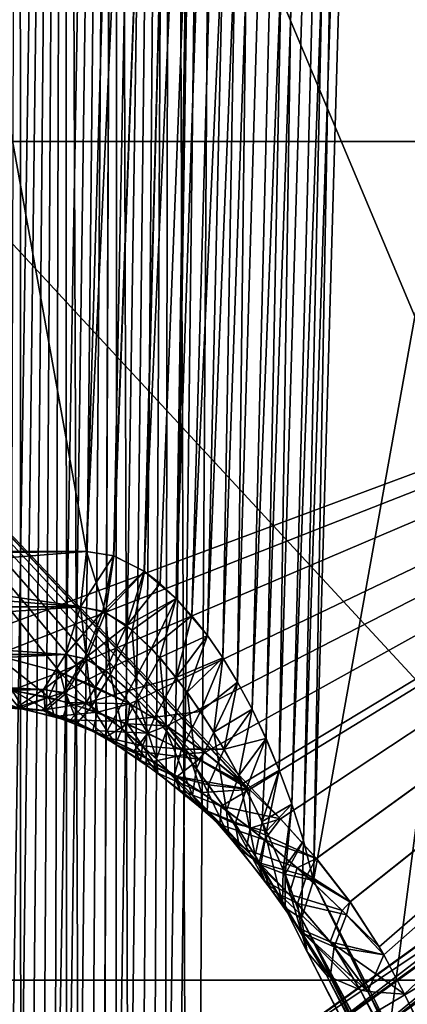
# Model space of a CAD drawing. Header units: metres. Extents: x -92 to 264, y -100 to 50.
# Tile 121 of 656: x -9.831 to -9.384, y -79.854 to -78.717. Entities that reach past the tile are written whole.
import ezdxf

# ---------------------------------------------------------------- set-up
doc = ezdxf.new("R2010")
doc.units = ezdxf.units.M
doc.layers.add('solid_21062050_01', color=7, linetype='CONTINUOUS')

msp = doc.modelspace()

# ---------------------------------------------------------------- linework, layer by layer
at = {"layer": 'solid_21062050_01'}
for points in [[(-10.55449, -79.331085, 12.860865), (-9.658579, -75.982567, 13.039841), (-10.357393, -75.982567, 12.63638)], [(-10.55449, -79.331085, 12.860865), (-9.75444, -79.331085, 13.322773), (-9.658579, -75.982567, 13.039841)], [(-9.75444, -79.331085, -22.315233), (-10.55449, -79.331085, -21.853325), (-10.357393, -75.982567, -21.628841)], [(-9.75444, -79.331085, -22.315233), (-10.357393, -75.982567, -21.628841), (-9.658579, -75.982567, -22.032301)], [(-9.6002, -75.982353, -22.054659), (-9.75444, -79.331085, -22.315233), (-9.658579, -75.982567, -22.032301)], [(-9.72315, -79.335976, -22.330307), (-9.75444, -79.331085, -22.315233), (-9.6002, -75.982353, -22.054659)], [(-9.722929, -79.336037, 13.337934), (-9.658579, -75.982567, 13.039841), (-9.75444, -79.331085, 13.322773)], [(-9.68764, -79.354042, -22.341253), (-9.72315, -79.335976, -22.330307), (-9.6002, -75.982353, -22.054659)], [(-9.722929, -79.336037, 13.337934), (-9.600202, -75.982353, 13.062199), (-9.658579, -75.982567, 13.039841)], [(-9.722929, -79.336037, 13.337934), (-9.687488, -79.354141, 13.348827), (-9.600202, -75.982353, 13.062199)], [(-9.68764, -79.354042, -22.341253), (-9.6002, -75.982353, -22.054659), (-9.537792, -75.983856, -22.057976)], [(-9.66927, -79.36808, -22.344603), (-9.68764, -79.354042, -22.341253), (-9.537792, -75.983856, -22.057976)], [(-9.687488, -79.354141, 13.348827), (-9.650798, -79.385368, 13.353977), (-9.600202, -75.982353, 13.062199)], [(-9.650903, -79.385262, -22.346432), (-9.66927, -79.36808, -22.344603), (-9.537792, -75.983856, -22.057976)], [(-9.632677, -79.40535, -22.346724), (-9.650903, -79.385262, -22.346432), (-9.537792, -75.983856, -22.057976)], [(-9.650798, -79.385368, 13.353977), (-9.537795, -75.983856, 13.065516), (-9.600202, -75.982353, 13.062199)], [(-9.650798, -79.385368, 13.353977), (-9.614653, -79.42836, 13.353013), (-9.537795, -75.983856, 13.065516)], [(-9.632677, -79.40535, -22.346724), (-9.537792, -75.983856, -22.057976), (-9.477453, -75.986938, -22.041925)], [(-9.614717, -79.428268, -22.345482), (-9.632677, -79.40535, -22.346724), (-9.477453, -75.986938, -22.041925)], [(-9.597112, -79.453903, -22.34269), (-9.614717, -79.428268, -22.345482), (-9.477453, -75.986938, -22.041925)], [(-9.614653, -79.42836, 13.353013), (-9.597063, -79.453979, 13.35022), (-9.537795, -75.983856, 13.065516)], [(-9.579907, -79.482239, -22.338312), (-9.597112, -79.453903, -22.34269), (-9.477453, -75.986938, -22.041925)], [(-9.597063, -79.453979, 13.35022), (-9.579872, -79.4823, 13.345841), (-9.537795, -75.983856, 13.065516)], [(-9.563233, -79.513268, -22.33231), (-9.579907, -79.482239, -22.338312), (-9.477453, -75.986938, -22.041925)], [(-9.579872, -79.4823, 13.345841), (-9.477455, -75.986938, 13.049466), (-9.537795, -75.983856, 13.065516)], [(-9.579872, -79.4823, 13.345841), (-9.563209, -79.513321, 13.339838), (-9.477455, -75.986938, 13.049466)], [(-9.563233, -79.513268, -22.33231), (-9.477453, -75.986938, -22.041925), (-9.425077, -75.991302, -22.008078)], [(-9.547146, -79.547043, -22.324579), (-9.563233, -79.513268, -22.33231), (-9.425077, -75.991302, -22.008078)], [(-9.563209, -79.513321, 13.339838), (-9.547129, -79.547081, 13.332109), (-9.477455, -75.986938, 13.049466)], [(-9.531782, -79.583633, -22.315012), (-9.547146, -79.547043, -22.324579), (-9.425077, -75.991302, -22.008078)], [(-9.547129, -79.547081, 13.332109), (-9.531773, -79.583656, 13.322544), (-9.477455, -75.986938, 13.049466)], [(-9.517354, -79.623093, -22.303493), (-9.531782, -79.583633, -22.315012), (-9.425077, -75.991302, -22.008078)], [(-9.531773, -79.583656, 13.322544), (-9.425077, -75.991302, 13.015618), (-9.477455, -75.986938, 13.049466)], [(-9.531773, -79.583656, 13.322544), (-9.517348, -79.623108, 13.311029), (-9.425077, -75.991302, 13.015618)], [(-9.517354, -79.623093, -22.303493), (-9.425077, -75.991302, -22.008078), (-9.385781, -75.996506, -21.95974)], [(-9.517348, -79.623108, 13.311029), (-9.503974, -79.665649, 13.297252), (-9.425077, -75.991302, 13.015618)], [(-9.503974, -79.665649, 13.297252), (-9.492126, -79.711281, 13.281159), (-9.425077, -75.991302, 13.015618)], [(-9.425077, -75.991302, 13.015618), (-9.492126, -79.711281, 13.281159), (-9.385781, -75.996506, 12.967279)], [(-9.862539, -81.388611, 11.213552), (-9.831475, -75.995605, 11.345128), (-9.779002, -75.995125, 11.311064)], [(-9.84651, -81.424965, 11.20009), (-9.862539, -81.388611, 11.213552), (-9.779002, -75.995125, 11.311064)], [(-9.829795, -81.458611, 11.188729), (-9.84651, -81.424965, 11.20009), (-9.779002, -75.995125, 11.311064)], [(-9.846459, -81.425072, -20.192513), (-9.829734, -81.458725, -20.181152), (-9.831475, -75.995605, -20.337589)], [(-9.829734, -81.458725, -20.181152), (-9.779004, -75.995125, -20.303526), (-9.831475, -75.995605, -20.337589)], [(-9.812531, -81.489616, 11.179359), (-9.829795, -81.458611, 11.188729), (-9.779002, -75.995125, 11.311064)], [(-9.829734, -81.458725, -20.181152), (-9.81246, -81.489738, -20.171785), (-9.779004, -75.995125, -20.303526)], [(-9.812531, -81.489616, 11.179359), (-9.779002, -75.995125, 11.311064), (-9.718572, -75.995125, 11.294872)], [(-9.794772, -81.518051, 11.171882), (-9.812531, -81.489616, 11.179359), (-9.718572, -75.995125, 11.294872)], [(-9.81246, -81.489738, -20.171785), (-9.794694, -81.518166, -20.164314), (-9.779004, -75.995125, -20.303526)], [(-9.776647, -81.543892, 11.166265), (-9.794772, -81.518051, 11.171882), (-9.718572, -75.995125, 11.294872)], [(-9.794694, -81.518166, -20.164314), (-9.776563, -81.543999, -20.158705), (-9.779004, -75.995125, -20.303526)], [(-9.758119, -81.567245, -20.154924), (-9.718575, -75.995125, -20.287333), (-9.779004, -75.995125, -20.303526)], [(-9.776563, -81.543999, -20.158705), (-9.758119, -81.567245, -20.154924), (-9.779004, -75.995125, -20.303526)], [(-9.758205, -81.567146, 11.162477), (-9.776647, -81.543892, 11.166265), (-9.718572, -75.995125, 11.294872)], [(-9.739532, -81.5877, 11.160522), (-9.758205, -81.567146, 11.162477), (-9.718572, -75.995125, 11.294872)], [(-9.758119, -81.567245, -20.154924), (-9.739444, -81.587791, -20.152977), (-9.718575, -75.995125, -20.287333)], [(-9.739532, -81.5877, 11.160522), (-9.718572, -75.995125, 11.294872), (-9.656097, -75.995605, 11.298137)], [(-9.720748, -81.605499, 11.160411), (-9.739532, -81.5877, 11.160522), (-9.656097, -75.995605, 11.298137)], [(-9.739444, -81.587791, -20.152977), (-9.720663, -81.605576, -20.152876), (-9.718575, -75.995125, -20.287333)], [(-9.701985, -81.620308, 11.162168), (-9.720748, -81.605499, 11.160411), (-9.656097, -75.995605, 11.298137)], [(-9.720663, -81.605576, -20.152876), (-9.701905, -81.620369, -20.154638), (-9.718575, -75.995125, -20.287333)], [(-9.701905, -81.620369, -20.154638), (-9.656099, -75.995605, -20.290598), (-9.718575, -75.995125, -20.287333)], [(-9.683563, -81.631981, 11.165756), (-9.701985, -81.620308, 11.162168), (-9.656097, -75.995605, 11.298137)], [(-9.701905, -81.620369, -20.154638), (-9.683486, -81.632019, -20.158236), (-9.656099, -75.995605, -20.290598)], [(-9.683563, -81.631981, 11.165756), (-9.656097, -75.995605, 11.298137), (-9.597692, -75.996506, 11.320539)], [(-9.665738, -81.64032, 11.171092), (-9.683563, -81.631981, 11.165756), (-9.597692, -75.996506, 11.320539)], [(-9.683486, -81.632019, -20.158236), (-9.665647, -81.64035, -20.163584), (-9.656099, -75.995605, -20.290598)], [(-9.665738, -81.64032, 11.171092), (-9.597692, -75.996506, 11.320539), (-9.633795, -81.647331, 11.185801)], [(-9.665647, -81.64035, -20.163584), (-9.633795, -81.647331, -20.178261), (-9.656099, -75.995605, -20.290598)], [(-9.656099, -75.995605, -20.290598), (-9.633795, -81.647331, -20.178261), (-9.597692, -75.996506, -20.313)], [(-8.764139, -81.647331, 11.687897), (-9.633795, -81.647331, 11.185801), (-9.597692, -75.996506, 11.320539)], [(-9.633795, -81.647331, -20.178261), (-8.898878, -75.996506, -20.716459), (-9.597692, -75.996506, -20.313)], [(-9.633795, -81.647331, -20.178261), (-8.764139, -81.647331, -20.680357), (-8.898878, -75.996506, -20.716459)], [(-8.764139, -81.647331, 11.687897), (-9.597692, -75.996506, 11.320539), (-8.898878, -75.996506, 11.724)], [(-9.503976, -79.665642, -22.289715), (-9.517354, -79.623093, -22.303493), (-9.385781, -75.996506, -21.95974)], [(-9.503976, -79.665642, -22.289715), (-9.385781, -75.996506, -21.95974), (-9.492126, -79.711281, -22.273619)], [(-9.492126, -79.711281, 13.281159), (-8.825684, -75.996506, 11.997163), (-9.385781, -75.996506, 12.967279)], [(-9.492126, -79.711281, 13.281159), (-9.103647, -80.502205, 12.635904), (-8.825684, -75.996506, 11.997163)], [(-8.700125, -81.26236, -20.95598), (-9.492126, -79.711281, -22.273619), (-9.385781, -75.996506, -21.95974)], [(-8.700125, -81.26236, -20.95598), (-9.385781, -75.996506, -21.95974), (-8.825685, -75.996506, -20.989624)], [(-10.376371, -76.794624, 15.715094), (-8.346886, -78.857216, 14.954313), (-10.271839, -78.857216, 14.010078)], [(-10.376371, -76.794624, 15.715094), (-8.336834, -76.794624, 16.638195), (-8.346886, -78.857216, 14.954313)], [(-10.271839, -78.857216, -23.002539), (-8.346886, -78.857216, -23.946774), (-10.052731, -76.794624, -24.870462)], [(-8.346886, -78.857216, -23.946774), (-7.913826, -76.794624, -25.792664), (-10.052731, -76.794624, -24.870462)], [(-9.053237, -79.826332, 16.600307), (-10.022859, -77.5177, 18.015512), (-11.187291, -77.5177, 17.460106)], [(-11.141089, -79.826332, 15.576167), (-9.053237, -79.826332, 16.600307), (-11.187291, -77.5177, 17.460106)], [(-9.053237, -79.826332, -25.592768), (-11.141089, -79.826332, -24.568626), (-10.02286, -77.5177, -27.007973)], [(-9.053237, -79.826332, -25.592768), (-10.02286, -77.5177, -27.007973), (-8.830955, -77.5177, -27.501675)], [(-9.053237, -79.826332, 16.600307), (-8.830955, -77.5177, 18.509214), (-10.022859, -77.5177, 18.015512)], [(-9.530484, -79.640083, -22.636272), (-8.346886, -78.857216, -23.946774), (-10.271839, -78.857216, -23.002539)], [(-9.566135, -79.606026, -22.651903), (-9.530484, -79.640083, -22.636272), (-10.271839, -78.857216, -23.002539)], [(-9.574067, -79.598961, -22.654844), (-9.566135, -79.606026, -22.651903), (-10.271839, -78.857216, -23.002539)], [(-9.617914, -79.563171, -22.667698), (-9.574067, -79.598961, -22.654844), (-10.271839, -78.857216, -23.002539)], [(-9.661673, -79.532585, -22.675201), (-9.617914, -79.563171, -22.667698), (-10.271839, -78.857216, -23.002539)], [(-9.70434, -79.50721, -22.677906), (-9.661673, -79.532585, -22.675201), (-10.271839, -78.857216, -23.002539)], [(-9.745641, -79.486618, -22.676422), (-9.70434, -79.50721, -22.677906), (-10.271839, -78.857216, -23.002539)], [(-9.785282, -79.47065, -22.671099), (-9.745641, -79.486618, -22.676422), (-10.271839, -78.857216, -23.002539)], [(-9.859389, -79.450798, -22.650869), (-9.785282, -79.47065, -22.671099), (-10.271839, -78.857216, -23.002539)], [(-9.92625, -79.445618, 13.627126), (-10.271839, -78.857216, 14.010078), (-8.346886, -78.857216, 14.954313)], [(-9.859096, -79.450844, 13.658521), (-9.92625, -79.445618, 13.627126), (-8.346886, -78.857216, 14.954313)], [(-9.785059, -79.470726, 13.678679), (-9.859096, -79.450844, 13.658521), (-8.346886, -78.857216, 14.954313)], [(-9.704133, -79.507324, 13.685443), (-9.785059, -79.470726, 13.678679), (-8.346886, -78.857216, 14.954313)], [(-9.661482, -79.532707, 13.682719), (-9.704133, -79.507324, 13.685443), (-8.346886, -78.857216, 14.954313)], [(-9.617744, -79.563301, 13.675199), (-9.661482, -79.532707, 13.682719), (-8.346886, -78.857216, 14.954313)], [(-9.573924, -79.599083, 13.662333), (-9.617744, -79.563301, 13.675199), (-8.346886, -78.857216, 14.954313)], [(-9.566131, -79.606033, 13.659442), (-9.573924, -79.599083, 13.662333), (-8.346886, -78.857216, 14.954313)], [(-9.530372, -79.640198, 13.643756), (-9.566131, -79.606033, 13.659442), (-8.346886, -78.857216, 14.954313)], [(-9.530484, -79.640083, -22.636272), (-9.489055, -79.685799, -22.611702), (-8.346886, -78.857216, -23.946774)], [(-9.488976, -79.68589, 13.619189), (-9.530372, -79.640198, 13.643756), (-8.346886, -78.857216, 14.954313)], [(-9.489055, -79.685799, -22.611702), (-9.450218, -79.735786, -22.581169), (-8.346886, -78.857216, -23.946774)], [(-9.450173, -79.735855, 13.588668), (-9.488976, -79.68589, 13.619189), (-8.346886, -78.857216, 14.954313)], [(-9.450218, -79.735786, -22.581169), (-9.416395, -79.787994, -22.545486), (-8.346886, -78.857216, -23.946774)], [(-9.416376, -79.788025, 13.553003), (-9.450173, -79.735855, 13.588668), (-8.346886, -78.857216, 14.954313)], [(-9.416395, -79.787994, -22.545486), (-9.410959, -79.797379, -22.538706), (-8.346886, -78.857216, -23.946774)], [(-9.410959, -79.797379, 13.546246), (-9.416376, -79.788025, 13.553003), (-8.346886, -78.857216, 14.954313)], [(-9.410959, -79.797379, -22.538706), (-9.387218, -79.842644, -22.504574), (-8.346886, -78.857216, -23.946774)], [(-9.387218, -79.842644, 13.512114), (-9.410959, -79.797379, 13.546246), (-8.346886, -78.857216, 14.954313)], [(-9.387218, -79.842644, -22.504574), (-8.930387, -80.766853, -21.745573), (-8.346886, -78.857216, -23.946774)], [(-8.995901, -80.639359, 12.862143), (-9.387218, -79.842644, 13.512114), (-8.346886, -78.857216, 14.954313)], [(-10.564076, -79.394997, 12.874421), (-9.75444, -79.331085, 13.322773), (-10.1547, -79.336472, 13.092227)], [(-10.564076, -79.394997, 12.874421), (-9.761387, -79.394997, 13.337854), (-9.75444, -79.331085, 13.322773)], [(-9.761387, -79.394997, -22.330315), (-10.564076, -79.394997, -21.866882), (-10.55449, -79.331085, -21.853325)], [(-10.55449, -79.331085, 12.860865), (-10.1547, -79.336472, 13.092227), (-9.75444, -79.331085, 13.322773)], [(-9.75444, -79.331085, -22.315233), (-10.154701, -79.336472, -22.084686), (-10.55449, -79.331085, -21.853325)], [(-9.761387, -79.394997, -22.330315), (-10.55449, -79.331085, -21.853325), (-10.154701, -79.336472, -22.084686)], [(-9.761387, -79.394997, -22.330315), (-10.154701, -79.336472, -22.084686), (-9.75444, -79.331085, -22.315233)], [(-9.732363, -79.401482, 13.35271), (-9.75444, -79.331085, 13.322773), (-9.761387, -79.394997, 13.337854)], [(-9.761387, -79.394997, -22.330315), (-9.75444, -79.331085, -22.315233), (-9.72315, -79.335976, -22.330307)], [(-9.735331, -79.400177, -22.343805), (-9.761387, -79.394997, -22.330315), (-9.72315, -79.335976, -22.330307)], [(-9.732363, -79.401482, 13.35271), (-9.722929, -79.336037, 13.337934), (-9.75444, -79.331085, 13.322773)], [(-9.735331, -79.400177, -22.343805), (-9.72315, -79.335976, -22.330307), (-9.68764, -79.354042, -22.341253)], [(-9.732363, -79.401482, 13.35271), (-9.687488, -79.354141, 13.348827), (-9.722929, -79.336037, 13.337934)], [(-9.735331, -79.400177, -22.343805), (-9.68764, -79.354042, -22.341253), (-9.70788, -79.416817, -22.355011)], [(-9.701636, -79.421875, 13.364648), (-9.687488, -79.354141, 13.348827), (-9.732363, -79.401482, 13.35271)], [(-9.70788, -79.416817, -22.355011), (-9.68764, -79.354042, -22.341253), (-9.66927, -79.36808, -22.344603)], [(-9.701636, -79.421875, 13.364648), (-9.650798, -79.385368, 13.353977), (-9.687488, -79.354141, 13.348827)], [(-9.70788, -79.416817, -22.355011), (-9.66927, -79.36808, -22.344603), (-9.650903, -79.385262, -22.346432)], [(-9.70788, -79.416817, -22.355011), (-9.650903, -79.385262, -22.346432), (-9.679416, -79.443069, -22.363174)], [(-9.669851, -79.453568, 13.372646), (-9.650798, -79.385368, 13.353977), (-9.701636, -79.421875, 13.364648)], [(-9.679416, -79.443069, -22.363174), (-9.650903, -79.385262, -22.346432), (-9.632677, -79.40535, -22.346724)], [(-9.669851, -79.453568, 13.372646), (-9.614653, -79.42836, 13.353013), (-9.650798, -79.385368, 13.353977)], [(-9.778565, -79.450333, -22.362801), (-10.583621, -79.450333, -21.898003), (-10.564076, -79.394997, -21.866882)], [(-10.58362, -79.450333, 12.90554), (-9.778566, -79.450333, 13.37034), (-9.761387, -79.394997, 13.337854)], [(-10.564076, -79.394997, 12.874421), (-10.58362, -79.450333, 12.90554), (-9.761387, -79.394997, 13.337854)], [(-9.761387, -79.394997, -22.330315), (-9.778565, -79.450333, -22.362801), (-10.564076, -79.394997, -21.866882)], [(-9.761387, -79.394997, 13.337854), (-9.778566, -79.450333, 13.37034), (-9.754137, -79.455696, 13.384316)], [(-9.735331, -79.400177, -22.343805), (-9.778565, -79.450333, -22.362801), (-9.761387, -79.394997, -22.330315)], [(-9.735331, -79.400177, -22.343805), (-9.75666, -79.454613, -22.375345), (-9.778565, -79.450333, -22.362801)], [(-9.732363, -79.401482, 13.35271), (-9.761387, -79.394997, 13.337854), (-9.754137, -79.455696, 13.384316)], [(-9.735331, -79.400177, -22.343805), (-9.70788, -79.416817, -22.355011), (-9.75666, -79.454613, -22.375345)], [(-9.732363, -79.401482, 13.35271), (-9.754137, -79.455696, 13.384316), (-9.726797, -79.473129, 13.398597)], [(-9.701636, -79.421875, 13.364648), (-9.732363, -79.401482, 13.35271), (-9.726797, -79.473129, 13.398597)], [(-9.679416, -79.443069, -22.363174), (-9.632677, -79.40535, -22.346724), (-9.650722, -79.476799, -22.367733)], [(-9.650722, -79.476799, -22.367733), (-9.632677, -79.40535, -22.346724), (-9.614717, -79.428268, -22.345482)], [(-9.70788, -79.416817, -22.355011), (-9.732563, -79.468735, -22.388285), (-9.75666, -79.454613, -22.375345)], [(-9.70788, -79.416817, -22.355011), (-9.679416, -79.443069, -22.363174), (-9.732563, -79.468735, -22.388285)], [(-9.701636, -79.421875, 13.364648), (-9.726797, -79.473129, 13.398597), (-9.695683, -79.501358, 13.410884)], [(-9.669851, -79.453568, 13.372646), (-9.701636, -79.421875, 13.364648), (-9.695683, -79.501358, 13.410884)], [(-9.638118, -79.49366, 13.376086), (-9.614653, -79.42836, 13.353013), (-9.669851, -79.453568, 13.372646)], [(-9.650722, -79.476799, -22.367733), (-9.614717, -79.428268, -22.345482), (-9.597112, -79.453903, -22.34269)], [(-9.638118, -79.49366, 13.376086), (-9.597063, -79.453979, 13.35022), (-9.614653, -79.42836, 13.353013)], [(-9.804072, -79.490585, -22.409073), (-10.610941, -79.490593, -21.94323), (-10.583621, -79.450333, -21.898003)], [(-10.61094, -79.490585, 12.950768), (-9.804074, -79.490593, 13.416614), (-9.778566, -79.450333, 13.37034)], [(-10.58362, -79.450333, 12.90554), (-10.61094, -79.490585, 12.950768), (-9.778566, -79.450333, 13.37034)], [(-9.778565, -79.450333, -22.362801), (-9.804072, -79.490585, -22.409073), (-10.583621, -79.450333, -21.898003)], [(-9.778566, -79.450333, 13.37034), (-9.804074, -79.490593, 13.416614), (-9.778313, -79.495056, 13.432057)], [(-9.75666, -79.454613, -22.375345), (-9.804072, -79.490585, -22.409073), (-9.778565, -79.450333, -22.362801)], [(-9.754137, -79.455696, 13.384316), (-9.778566, -79.450333, 13.37034), (-9.778313, -79.495056, 13.432057)], [(-9.679416, -79.443069, -22.363174), (-9.705347, -79.491882, -22.400019), (-9.732563, -79.468735, -22.388285)], [(-9.679416, -79.443069, -22.363174), (-9.650722, -79.476799, -22.367733), (-9.705347, -79.491882, -22.400019)], [(-9.797836, -79.49958, -22.623531), (-9.785282, -79.47065, -22.671099), (-9.859389, -79.450798, -22.650869)], [(-9.797836, -79.49958, -22.623531), (-9.859389, -79.450798, -22.650869), (-9.850426, -79.489883, -22.601276)], [(-9.840223, -79.491226, 13.613574), (-9.859096, -79.450844, 13.658521), (-9.785059, -79.470726, 13.678679)], [(-9.75666, -79.454613, -22.375345), (-9.78099, -79.494133, -22.422871), (-9.804072, -79.490585, -22.409073)], [(-9.75666, -79.454613, -22.375345), (-9.732563, -79.468735, -22.388285), (-9.78099, -79.494133, -22.422871)], [(-9.754137, -79.455696, 13.384316), (-9.778313, -79.495056, 13.432057), (-9.748602, -79.510277, 13.44917)], [(-9.726797, -79.473129, 13.398597), (-9.754137, -79.455696, 13.384316), (-9.748602, -79.510277, 13.44917)], [(-9.669851, -79.453568, 13.372646), (-9.695683, -79.501358, 13.410884), (-9.661961, -79.538315, 13.419099)], [(-9.638118, -79.49366, 13.376086), (-9.669851, -79.453568, 13.372646), (-9.661961, -79.538315, 13.419099)], [(-9.650722, -79.476799, -22.367733), (-9.597112, -79.453903, -22.34269), (-9.622578, -79.51609, -22.368523)], [(-9.607415, -79.539734, 13.374905), (-9.597063, -79.453979, 13.35022), (-9.638118, -79.49366, 13.376086)], [(-9.622578, -79.51609, -22.368523), (-9.597112, -79.453903, -22.34269), (-9.579907, -79.482239, -22.338312)], [(-9.607415, -79.539734, 13.374905), (-9.579872, -79.4823, 13.345841), (-9.597063, -79.453979, 13.35022)], [(-9.775827, -79.505547, 13.638664), (-9.840223, -79.491226, 13.613574), (-9.785059, -79.470726, 13.678679)], [(-9.74181, -79.516731, -22.640818), (-9.785282, -79.47065, -22.671099), (-9.797836, -79.49958, -22.623531)], [(-9.74181, -79.516731, -22.640818), (-9.745641, -79.486618, -22.676422), (-9.785282, -79.47065, -22.671099)], [(-9.775827, -79.505547, 13.638664), (-9.785059, -79.470726, 13.678679), (-9.704133, -79.507324, 13.685443)], [(-9.732563, -79.468735, -22.388285), (-9.754981, -79.506378, -22.438219), (-9.78099, -79.494133, -22.422871)], [(-9.732563, -79.468735, -22.388285), (-9.705347, -79.491882, -22.400019), (-9.754981, -79.506378, -22.438219)], [(-9.726797, -79.473129, 13.398597), (-9.748602, -79.510277, 13.44917), (-9.713267, -79.535973, 13.464785)], [(-9.695683, -79.501358, 13.410884), (-9.726797, -79.473129, 13.398597), (-9.713267, -79.535973, 13.464785)], [(-9.650722, -79.476799, -22.367733), (-9.675642, -79.522636, -22.40885), (-9.705347, -79.491882, -22.400019)], [(-9.650722, -79.476799, -22.367733), (-9.622578, -79.51609, -22.368523), (-9.675642, -79.522636, -22.40885)], [(-9.622578, -79.51609, -22.368523), (-9.579907, -79.482239, -22.338312), (-9.595575, -79.559441, -22.365639)], [(-9.607415, -79.539734, 13.374905), (-9.563209, -79.513321, 13.339838), (-9.579872, -79.4823, 13.345841)], [(-9.595575, -79.559441, -22.365639), (-9.579907, -79.482239, -22.338312), (-9.563233, -79.513268, -22.33231)], [(-10.61094, -79.490585, 12.950768), (-10.643023, -79.51133, 13.005111), (-9.804074, -79.490593, 13.416614)], [(-10.643023, -79.51133, 13.005111), (-9.835095, -79.51133, 13.47157), (-9.804074, -79.490593, 13.416614)], [(-9.804072, -79.490585, -22.409073), (-9.835094, -79.51133, -22.464029), (-10.610941, -79.490593, -21.94323)], [(-9.831362, -79.512596, -22.541887), (-9.899762, -79.487503, -22.575451), (-9.868209, -79.510262, -22.521605)], [(-9.850426, -79.489883, -22.601276), (-9.899762, -79.487503, -22.575451), (-9.831362, -79.512596, -22.541887)], [(-9.827137, -79.513268, 13.551644), (-9.86821, -79.510262, 13.529146), (-9.840223, -79.491226, 13.613574)], [(-9.797836, -79.49958, -22.623531), (-9.850426, -79.489883, -22.601276), (-9.831362, -79.512596, -22.541887)], [(-9.781977, -79.524773, 13.57305), (-9.840223, -79.491226, 13.613574), (-9.775827, -79.505547, 13.638664)], [(-9.781977, -79.524773, 13.57305), (-9.827137, -79.513268, 13.551644), (-9.840223, -79.491226, 13.613574)], [(-9.804074, -79.490593, 13.416614), (-9.835095, -79.51133, 13.47157), (-9.802221, -79.515213, 13.490663)], [(-9.78099, -79.494133, -22.422871), (-9.835094, -79.51133, -22.464029), (-9.804072, -79.490585, -22.409073)], [(-9.78099, -79.494133, -22.422871), (-9.805634, -79.514389, -22.481138), (-9.835094, -79.51133, -22.464029)], [(-9.78099, -79.494133, -22.422871), (-9.754981, -79.506378, -22.438219), (-9.805634, -79.514389, -22.481138)], [(-9.778313, -79.495056, 13.432057), (-9.804074, -79.490593, 13.416614), (-9.802221, -79.515213, 13.490663)], [(-9.778313, -79.495056, 13.432057), (-9.802221, -79.515213, 13.490663), (-9.764645, -79.529205, 13.510789)], [(-9.748602, -79.510277, 13.44917), (-9.778313, -79.495056, 13.432057), (-9.764645, -79.529205, 13.510789)], [(-9.705347, -79.491882, -22.400019), (-9.724388, -79.527245, -22.452934), (-9.754981, -79.506378, -22.438219)], [(-9.74181, -79.516731, -22.640818), (-9.70434, -79.50721, -22.677906), (-9.745641, -79.486618, -22.676422)], [(-9.705347, -79.491882, -22.400019), (-9.675642, -79.522636, -22.40885), (-9.724388, -79.527245, -22.452934)], [(-9.638118, -79.49366, 13.376086), (-9.661961, -79.538315, 13.419099), (-9.627219, -79.581909, 13.422249)], [(-9.607415, -79.539734, 13.374905), (-9.638118, -79.49366, 13.376086), (-9.627219, -79.581909, 13.422249)], [(-9.797836, -79.49958, -22.623531), (-9.831362, -79.512596, -22.541887), (-9.791407, -79.521767, -22.561436)], [(-9.754981, -79.506378, -22.438219), (-9.772661, -79.525574, -22.499304), (-9.805634, -79.514389, -22.481138)], [(-9.74181, -79.516731, -22.640818), (-9.797836, -79.49958, -22.623531), (-9.791407, -79.521767, -22.561436)], [(-9.731608, -79.545204, 13.590842), (-9.781977, -79.524773, 13.57305), (-9.775827, -79.505547, 13.638664)], [(-9.706997, -79.530418, 13.655716), (-9.775827, -79.505547, 13.638664), (-9.704133, -79.507324, 13.685443)], [(-9.731608, -79.545204, 13.590842), (-9.775827, -79.505547, 13.638664), (-9.706997, -79.530418, 13.655716)], [(-9.754981, -79.506378, -22.438219), (-9.724388, -79.527245, -22.452934), (-9.772661, -79.525574, -22.499304)], [(-9.683453, -79.540871, -22.651699), (-9.70434, -79.50721, -22.677906), (-9.74181, -79.516731, -22.640818)], [(-9.695683, -79.501358, 13.410884), (-9.713267, -79.535973, 13.464785), (-9.673684, -79.570717, 13.475889)], [(-9.706997, -79.530418, 13.655716), (-9.704133, -79.507324, 13.685443), (-9.661482, -79.532707, 13.682719)], [(-9.683453, -79.540871, -22.651699), (-9.661673, -79.532585, -22.675201), (-9.70434, -79.50721, -22.677906)], [(-9.661961, -79.538315, 13.419099), (-9.695683, -79.501358, 13.410884), (-9.673684, -79.570717, 13.475889)], [(-8.80673, -79.511421, 17.927523), (-8.368468, -80.935654, 16.868435), (-10.325543, -80.934036, 15.995887)], [(-9.101319, -79.704353, 17.650663), (-8.80673, -79.511421, 17.927523), (-10.325543, -80.934036, 15.995887)], [(-9.835095, -79.51133, 13.47157), (-9.86821, -79.510262, 13.529146), (-9.827137, -79.513268, 13.551644)], [(-9.805634, -79.514389, -22.481138), (-9.868209, -79.510262, -22.521605), (-9.835094, -79.51133, -22.464029)], [(-9.831362, -79.512596, -22.541887), (-9.868209, -79.510262, -22.521605), (-9.805634, -79.514389, -22.481138)], [(-9.802221, -79.515213, 13.490663), (-9.835095, -79.51133, 13.47157), (-9.827137, -79.513268, 13.551644)], [(-9.791407, -79.521767, -22.561436), (-9.831362, -79.512596, -22.541887), (-9.805634, -79.514389, -22.481138)], [(-9.802221, -79.515213, 13.490663), (-9.827137, -79.513268, 13.551644), (-9.781977, -79.524773, 13.57305)], [(-9.791407, -79.521767, -22.561436), (-9.805634, -79.514389, -22.481138), (-9.772661, -79.525574, -22.499304)], [(-9.764645, -79.529205, 13.510789), (-9.802221, -79.515213, 13.490663), (-9.781977, -79.524773, 13.57305)], [(-9.74181, -79.516731, -22.640818), (-9.791407, -79.521767, -22.561436), (-9.747183, -79.53817, -22.578526)], [(-9.748602, -79.510277, 13.44917), (-9.764645, -79.529205, 13.510789), (-9.720666, -79.553596, 13.528403)], [(-9.713267, -79.535973, 13.464785), (-9.748602, -79.510277, 13.44917), (-9.720666, -79.553596, 13.528403)], [(-9.683453, -79.540871, -22.651699), (-9.74181, -79.516731, -22.640818), (-9.747183, -79.53817, -22.578526)], [(-9.622578, -79.51609, -22.368523), (-9.644615, -79.559418, -22.413795), (-9.675642, -79.522636, -22.40885)], [(-9.622578, -79.51609, -22.368523), (-9.595575, -79.559441, -22.365639), (-9.644615, -79.559418, -22.413795)], [(-9.578426, -79.590027, 13.36931), (-9.563209, -79.513321, 13.339838), (-9.607415, -79.539734, 13.374905)], [(-9.595575, -79.559441, -22.365639), (-9.563233, -79.513268, -22.33231), (-9.547146, -79.547043, -22.324579)], [(-9.578426, -79.590027, 13.36931), (-9.547129, -79.547081, 13.332109), (-9.563209, -79.513321, 13.339838)], [(-9.747183, -79.53817, -22.578526), (-9.791407, -79.521767, -22.561436), (-9.772661, -79.525574, -22.499304)], [(-9.764645, -79.529205, 13.510789), (-9.781977, -79.524773, 13.57305), (-9.731608, -79.545204, 13.590842)], [(-9.747183, -79.53817, -22.578526), (-9.772661, -79.525574, -22.499304), (-9.734441, -79.545242, -22.516081)], [(-9.724388, -79.527245, -22.452934), (-9.734441, -79.545242, -22.516081), (-9.772661, -79.525574, -22.499304)], [(-9.720666, -79.553596, 13.528403), (-9.764645, -79.529205, 13.510789), (-9.731608, -79.545204, 13.590842)], [(-9.724388, -79.527245, -22.452934), (-9.689872, -79.55587, -22.464582), (-9.734441, -79.545242, -22.516081)], [(-9.677402, -79.573921, 13.602489), (-9.731608, -79.545204, 13.590842), (-9.706997, -79.530418, 13.655716)], [(-9.675642, -79.522636, -22.40885), (-9.689872, -79.55587, -22.464582), (-9.724388, -79.527245, -22.452934)], [(-9.636148, -79.56459, 13.662805), (-9.706997, -79.530418, 13.655716), (-9.661482, -79.532707, 13.682719)], [(-9.677402, -79.573921, 13.602489), (-9.706997, -79.530418, 13.655716), (-9.636148, -79.56459, 13.662805)], [(-9.675642, -79.522636, -22.40885), (-9.644615, -79.559418, -22.413795), (-9.689872, -79.55587, -22.464582)], [(-9.699384, -79.561531, -22.591145), (-9.747183, -79.53817, -22.578526), (-9.734441, -79.545242, -22.516081)], [(-9.683453, -79.540871, -22.651699), (-9.747183, -79.53817, -22.578526), (-9.699384, -79.561531, -22.591145)], [(-9.713267, -79.535973, 13.464785), (-9.720666, -79.553596, 13.528403), (-9.671993, -79.587303, 13.540193)], [(-9.673684, -79.570717, 13.475889), (-9.713267, -79.535973, 13.464785), (-9.671993, -79.587303, 13.540193)], [(-9.624324, -79.571068, -22.655424), (-9.683453, -79.540871, -22.651699), (-9.699384, -79.561531, -22.591145)], [(-9.624324, -79.571068, -22.655424), (-9.661673, -79.532585, -22.675201), (-9.683453, -79.540871, -22.651699)], [(-9.661961, -79.538315, 13.419099), (-9.673684, -79.570717, 13.475889), (-9.631956, -79.612648, 13.480947)], [(-9.627219, -79.581909, 13.422249), (-9.661961, -79.538315, 13.419099), (-9.631956, -79.612648, 13.480947)], [(-9.624324, -79.571068, -22.655424), (-9.617914, -79.563171, -22.667698), (-9.661673, -79.532585, -22.675201)], [(-9.636148, -79.56459, 13.662805), (-9.661482, -79.532707, 13.682719), (-9.617744, -79.563301, 13.675199)], [(-9.607415, -79.539734, 13.374905), (-9.627219, -79.581909, 13.422249), (-9.592747, -79.630417, 13.420064)], [(-9.578426, -79.590027, 13.36931), (-9.607415, -79.539734, 13.374905), (-9.592747, -79.630417, 13.420064)], [(-9.028633, -79.537971, 17.924173), (-9.519482, -79.89241, 17.42445), (-9.055117, -79.557617, 17.966429)], [(-9.481393, -79.887642, 17.387043), (-9.519482, -79.89241, 17.42445), (-9.028633, -79.537971, 17.924173)], [(-8.993261, -79.535164, 17.884003), (-9.481393, -79.887642, 17.387043), (-9.028633, -79.537971, 17.924173)], [(-9.438393, -79.899673, 17.357399), (-9.481393, -79.887642, 17.387043), (-8.993261, -79.535164, 17.884003)], [(-8.953515, -79.549553, 17.851048), (-9.438393, -79.899673, 17.357399), (-8.993261, -79.535164, 17.884003)], [(-9.699384, -79.561531, -22.591145), (-9.734441, -79.545242, -22.516081), (-9.691842, -79.572823, -22.52878)], [(-9.689872, -79.55587, -22.464582), (-9.691842, -79.572823, -22.52878), (-9.734441, -79.545242, -22.516081)], [(-9.720666, -79.553596, 13.528403), (-9.731608, -79.545204, 13.590842), (-9.677402, -79.573921, 13.602489)], [(-9.595575, -79.559441, -22.365639), (-9.547146, -79.547043, -22.324579), (-9.570133, -79.605743, -22.359272)], [(-9.551628, -79.643257, 13.359581), (-9.547129, -79.547081, 13.332109), (-9.578426, -79.590027, 13.36931)], [(-9.570133, -79.605743, -22.359272), (-9.547146, -79.547043, -22.324579), (-9.531782, -79.583633, -22.315012)], [(-9.551628, -79.643257, 13.359581), (-9.531773, -79.583656, 13.322544), (-9.547129, -79.547081, 13.332109)], [(-8.953515, -79.549553, 17.851048), (-9.382321, -79.915527, 17.354935), (-9.438393, -79.899673, 17.357399)], [(-9.671993, -79.587303, 13.540193), (-9.720666, -79.553596, 13.528403), (-9.677402, -79.573921, 13.602489)], [(-9.6495, -79.591011, -22.598013), (-9.699384, -79.561531, -22.591145), (-9.691842, -79.572823, -22.52878)], [(-9.624324, -79.571068, -22.655424), (-9.699384, -79.561531, -22.591145), (-9.6495, -79.591011, -22.598013)], [(-9.689872, -79.55587, -22.464582), (-9.652951, -79.590912, -22.471684), (-9.691842, -79.572823, -22.52878)], [(-9.644615, -79.559418, -22.413795), (-9.652951, -79.590912, -22.471684), (-9.689872, -79.55587, -22.464582)], [(-9.644615, -79.559418, -22.413795), (-9.613328, -79.600822, -22.414476), (-9.652951, -79.590912, -22.471684)], [(-9.595575, -79.559441, -22.365639), (-9.613328, -79.600822, -22.414476), (-9.644615, -79.559418, -22.413795)], [(-9.636148, -79.56459, 13.662805), (-9.617744, -79.563301, 13.675199), (-9.573924, -79.599083, 13.662333)], [(-9.624324, -79.571068, -22.655424), (-9.574067, -79.598961, -22.654844), (-9.617914, -79.563171, -22.667698)], [(-9.595575, -79.559441, -22.365639), (-9.570133, -79.605743, -22.359272), (-9.613328, -79.600822, -22.414476)], [(-9.055117, -79.557617, 17.966429), (-9.547796, -79.913368, 17.464844), (-9.069329, -79.591583, 18.005375)], [(-9.519482, -79.89241, 17.42445), (-9.547796, -79.913368, 17.464844), (-9.055117, -79.557617, 17.966429)], [(-9.6495, -79.591011, -22.598013), (-9.691842, -79.572823, -22.52878), (-9.646666, -79.607109, -22.535801)], [(-9.652951, -79.590912, -22.471684), (-9.646666, -79.607109, -22.535801), (-9.691842, -79.572823, -22.52878)], [(-9.621454, -79.609634, 13.606667), (-9.677402, -79.573921, 13.602489), (-9.636148, -79.56459, 13.662805)], [(-9.671993, -79.587303, 13.540193), (-9.677402, -79.573921, 13.602489), (-9.621454, -79.609634, 13.606667)], [(-9.673684, -79.570717, 13.475889), (-9.671993, -79.587303, 13.540193), (-9.621105, -79.628555, 13.544524)], [(-9.631956, -79.612648, 13.480947), (-9.673684, -79.570717, 13.475889), (-9.621105, -79.628555, 13.544524)], [(-9.624324, -79.571068, -22.655424), (-9.6495, -79.591011, -22.598013), (-9.566135, -79.606026, -22.651903)], [(-9.636148, -79.56459, 13.662805), (-9.573924, -79.599083, 13.662333), (-9.566131, -79.606033, 13.659442)], [(-9.621454, -79.609634, 13.606667), (-9.636148, -79.56459, 13.662805), (-9.566131, -79.606033, 13.659442)], [(-9.624324, -79.571068, -22.655424), (-9.566135, -79.606026, -22.651903), (-9.574067, -79.598961, -22.654844)], [(-9.621105, -79.628555, 13.544524), (-9.671993, -79.587303, 13.540193), (-9.621454, -79.609634, 13.606667)], [(-9.627219, -79.581909, 13.422249), (-9.631956, -79.612648, 13.480947), (-9.589848, -79.660049, 13.479446)], [(-9.592747, -79.630417, 13.420064), (-9.627219, -79.581909, 13.422249), (-9.589848, -79.660049, 13.479446)], [(-9.570133, -79.605743, -22.359272), (-9.531782, -79.583633, -22.315012), (-9.546561, -79.654182, -22.349619)], [(-9.551628, -79.643257, 13.359581), (-9.517348, -79.623108, 13.311029), (-9.531773, -79.583656, 13.322544)], [(-9.546561, -79.654182, -22.349619), (-9.531782, -79.583633, -22.315012), (-9.517354, -79.623093, -22.303493)], [(-9.652951, -79.590912, -22.471684), (-9.615065, -79.63105, -22.473604), (-9.646666, -79.607109, -22.535801)], [(-9.613328, -79.600822, -22.414476), (-9.615065, -79.63105, -22.473604), (-9.652951, -79.590912, -22.471684)], [(-9.598994, -79.625572, -22.5986), (-9.566135, -79.606026, -22.651903), (-9.6495, -79.591011, -22.598013)], [(-9.598994, -79.625572, -22.5986), (-9.6495, -79.591011, -22.598013), (-9.646666, -79.607109, -22.535801)], [(-9.578426, -79.590027, 13.36931), (-9.592747, -79.630417, 13.420064), (-9.559494, -79.682526, 13.412578)], [(-9.551628, -79.643257, 13.359581), (-9.578426, -79.590027, 13.36931), (-9.559494, -79.682526, 13.412578)], [(-9.298884, -79.791023, 17.814377), (-9.069329, -79.591583, 18.005375), (-9.56272, -79.947853, 17.503065)], [(-9.547796, -79.913368, 17.464844), (-9.56272, -79.947853, 17.503065), (-9.069329, -79.591583, 18.005375)], [(-9.598994, -79.625572, -22.5986), (-9.646666, -79.607109, -22.535801), (-9.600593, -79.64679, -22.536497)], [(-9.615065, -79.63105, -22.473604), (-9.600593, -79.64679, -22.536497), (-9.646666, -79.607109, -22.535801)], [(-9.565585, -79.650948, 13.602989), (-9.621454, -79.609634, 13.606667), (-9.566131, -79.606033, 13.659442)], [(-9.621105, -79.628555, 13.544524), (-9.621454, -79.609634, 13.606667), (-9.565585, -79.650948, 13.602989)], [(-9.613328, -79.600822, -22.414476), (-9.582599, -79.645737, -22.41083), (-9.615065, -79.63105, -22.473604)], [(-9.570133, -79.605743, -22.359272), (-9.582599, -79.645737, -22.41083), (-9.613328, -79.600822, -22.414476)], [(-9.598994, -79.625572, -22.5986), (-9.530484, -79.640083, -22.636272), (-9.566135, -79.606026, -22.651903)], [(-9.570133, -79.605743, -22.359272), (-9.546561, -79.654182, -22.349619), (-9.582599, -79.645737, -22.41083)], [(-9.565585, -79.650948, 13.602989), (-9.566131, -79.606033, 13.659442), (-9.530372, -79.640198, 13.643756)], [(-9.631956, -79.612648, 13.480947), (-9.621105, -79.628555, 13.544524), (-9.57005, -79.675652, 13.540907)], [(-9.589848, -79.660049, 13.479446), (-9.631956, -79.612648, 13.480947), (-9.57005, -79.675652, 13.540907)], [(-9.57005, -79.675652, 13.540907), (-9.621105, -79.628555, 13.544524), (-9.565585, -79.650948, 13.602989)], [(-9.615065, -79.63105, -22.473604), (-9.577337, -79.67514, -22.470161), (-9.600593, -79.64679, -22.536497)], [(-9.582599, -79.645737, -22.41083), (-9.577337, -79.67514, -22.470161), (-9.615065, -79.63105, -22.473604)], [(-9.549043, -79.664253, -22.592817), (-9.598994, -79.625572, -22.5986), (-9.600593, -79.64679, -22.536497)], [(-9.549043, -79.664253, -22.592817), (-9.530484, -79.640083, -22.636272), (-9.598994, -79.625572, -22.5986)], [(-9.592747, -79.630417, 13.420064), (-9.589848, -79.660049, 13.479446), (-9.54867, -79.711578, 13.471327)], [(-9.559494, -79.682526, 13.412578), (-9.592747, -79.630417, 13.420064), (-9.54867, -79.711578, 13.471327)], [(-9.527389, -79.698509, 13.345956), (-9.517348, -79.623108, 13.311029), (-9.551628, -79.643257, 13.359581)], [(-9.546561, -79.654182, -22.349619), (-9.517354, -79.623093, -22.303493), (-9.525117, -79.704117, -22.336845)], [(-9.527389, -79.698509, 13.345956), (-9.503974, -79.665649, 13.297252), (-9.517348, -79.623108, 13.311029)], [(-9.525117, -79.704117, -22.336845), (-9.517354, -79.623093, -22.303493), (-9.503976, -79.665642, -22.289715)], [(-9.565585, -79.650948, 13.602989), (-9.530372, -79.640198, 13.643756), (-9.488976, -79.68589, 13.619189)], [(-9.551628, -79.643257, 13.359581), (-9.559494, -79.682526, 13.412578), (-9.528193, -79.737259, 13.399901)], [(-9.527389, -79.698509, 13.345956), (-9.551628, -79.643257, 13.359581), (-9.528193, -79.737259, 13.399901)], [(-9.549043, -79.664253, -22.592817), (-9.489055, -79.685799, -22.611702), (-9.530484, -79.640083, -22.636272)], [(-9.549043, -79.664253, -22.592817), (-9.600593, -79.64679, -22.536497), (-9.554929, -79.690712, -22.530725)], [(-9.577337, -79.67514, -22.470161), (-9.554929, -79.690712, -22.530725), (-9.600593, -79.64679, -22.536497)], [(-9.582599, -79.645737, -22.41083), (-9.553052, -79.693298, -22.402914), (-9.577337, -79.67514, -22.470161)], [(-9.546561, -79.654182, -22.349619), (-9.553052, -79.693298, -22.402914), (-9.582599, -79.645737, -22.41083)], [(-9.57005, -79.675652, 13.540907), (-9.565585, -79.650948, 13.602989), (-9.511168, -79.696655, 13.59153)], [(-9.511168, -79.696655, 13.59153), (-9.565585, -79.650948, 13.602989), (-9.488976, -79.68589, 13.619189)], [(-9.546561, -79.654182, -22.349619), (-9.525117, -79.704117, -22.336845), (-9.553052, -79.693298, -22.402914)], [(-9.589848, -79.660049, 13.479446), (-9.57005, -79.675652, 13.540907), (-9.520349, -79.727211, 13.529346)], [(-9.54867, -79.711578, 13.471327), (-9.589848, -79.660049, 13.479446), (-9.520349, -79.727211, 13.529346)], [(-9.500546, -79.706238, -22.58078), (-9.549043, -79.664253, -22.592817), (-9.554929, -79.690712, -22.530725)], [(-9.500546, -79.706238, -22.58078), (-9.489055, -79.685799, -22.611702), (-9.549043, -79.664253, -22.592817)], [(-9.527389, -79.698509, 13.345956), (-9.506053, -79.755035, 13.328613), (-9.503974, -79.665649, 13.297252)], [(-9.525117, -79.704117, -22.336845), (-9.503976, -79.665642, -22.289715), (-9.492126, -79.711281, -22.273619)], [(-9.506053, -79.755035, 13.328613), (-9.492126, -79.711281, 13.281159), (-9.503974, -79.665649, 13.297252)], [(-9.577337, -79.67514, -22.470161), (-9.540632, -79.722298, -22.461374), (-9.554929, -79.690712, -22.530725)], [(-9.553052, -79.693298, -22.402914), (-9.540632, -79.722298, -22.461374), (-9.577337, -79.67514, -22.470161)], [(-9.520349, -79.727211, 13.529346), (-9.57005, -79.675652, 13.540907), (-9.511168, -79.696655, 13.59153)], [(-9.559494, -79.682526, 13.412578), (-9.54867, -79.711578, 13.471327), (-9.50943, -79.76622, 13.456664)], [(-9.528193, -79.737259, 13.399901), (-9.559494, -79.682526, 13.412578), (-9.50943, -79.76622, 13.456664)], [(-9.511168, -79.696655, 13.59153), (-9.488976, -79.68589, 13.619189), (-9.450173, -79.735855, 13.588668)], [(-9.500546, -79.706238, -22.58078), (-9.450218, -79.735786, -22.581169), (-9.489055, -79.685799, -22.611702)], [(-9.500546, -79.706238, -22.58078), (-9.554929, -79.690712, -22.530725), (-9.510671, -79.737968, -22.518551)], [(-9.540632, -79.722298, -22.461374), (-9.510671, -79.737968, -22.518551), (-9.554929, -79.690712, -22.530725)], [(-9.553052, -79.693298, -22.402914), (-9.525193, -79.742851, -22.390812), (-9.540632, -79.722298, -22.461374)], [(-9.525117, -79.704117, -22.336845), (-9.525193, -79.742851, -22.390812), (-9.553052, -79.693298, -22.402914)], [(-9.527389, -79.698509, 13.345956), (-9.528193, -79.737259, 13.399901), (-9.499483, -79.793846, 13.38212)], [(-9.527389, -79.698509, 13.345956), (-9.499483, -79.793846, 13.38212), (-9.506053, -79.755035, 13.328613)], [(-9.520349, -79.727211, 13.529346), (-9.511168, -79.696655, 13.59153), (-9.459244, -79.745796, 13.572508)], [(-9.459244, -79.745796, 13.572508), (-9.511168, -79.696655, 13.59153), (-9.450173, -79.735855, 13.588668)], [(-9.382321, -79.915527, 17.354935), (-9.101319, -79.704353, 17.650663), (-10.325543, -80.934036, 15.995887)], [(-9.54867, -79.711578, 13.471327), (-9.520349, -79.727211, 13.529346), (-9.473167, -79.782188, 13.509981)], [(-9.50943, -79.76622, 13.456664), (-9.54867, -79.711578, 13.471327), (-9.473167, -79.782188, 13.509981)], [(-9.525117, -79.704117, -22.336845), (-9.506053, -79.755035, -22.321074), (-9.525193, -79.742851, -22.390812)], [(-9.506053, -79.755035, -22.321074), (-9.525117, -79.704117, -22.336845), (-9.492126, -79.711281, -22.273619)], [(-9.454218, -79.75087, -22.562656), (-9.500546, -79.706238, -22.58078), (-9.510671, -79.737968, -22.518551)], [(-9.506053, -79.755035, 13.328613), (-9.103647, -80.502205, 12.635904), (-9.492126, -79.711281, 13.281159)], [(-8.712056, -81.307823, -20.998192), (-9.506053, -79.755035, -22.321074), (-9.492126, -79.711281, -22.273619)], [(-9.454218, -79.75087, -22.562656), (-9.450218, -79.735786, -22.581169), (-9.500546, -79.706238, -22.58078)], [(-8.700125, -81.26236, -20.95598), (-9.103647, -80.502205, -21.628365), (-9.492126, -79.711281, -22.273619)], [(-8.712056, -81.307823, -20.998192), (-9.492126, -79.711281, -22.273619), (-9.103647, -80.502205, -21.628365)], [(-9.540632, -79.722298, -22.461374), (-9.505644, -79.771828, -22.4473), (-9.510671, -79.737968, -22.518551)], [(-9.525193, -79.742851, -22.390812), (-9.505644, -79.771828, -22.4473), (-9.540632, -79.722298, -22.461374)], [(-9.473167, -79.782188, 13.509981), (-9.520349, -79.727211, 13.529346), (-9.459244, -79.745796, 13.572508)], [(-9.528193, -79.737259, 13.399901), (-9.472998, -79.823166, 13.435519), (-9.477602, -79.819931, 13.428612)], [(-9.528193, -79.737259, 13.399901), (-9.50943, -79.76622, 13.456664), (-9.472998, -79.823166, 13.435519)], [(-9.528193, -79.737259, 13.399901), (-9.477602, -79.819931, 13.428612), (-9.499483, -79.793846, 13.38212)], [(-9.525193, -79.742851, -22.390812), (-9.499483, -79.793846, -22.37458), (-9.505644, -79.771828, -22.4473)], [(-9.506053, -79.755035, -22.321074), (-9.499483, -79.793846, -22.37458), (-9.525193, -79.742851, -22.390812)], [(-9.454218, -79.75087, -22.562656), (-9.510671, -79.737968, -22.518551), (-9.468624, -79.787842, -22.500078)], [(-9.505644, -79.771828, -22.4473), (-9.468624, -79.787842, -22.500078), (-9.510671, -79.737968, -22.518551)], [(-9.473167, -79.782188, 13.509981), (-9.459244, -79.745796, 13.572508), (-9.410959, -79.797379, 13.546246)], [(-9.459244, -79.745796, 13.572508), (-9.450173, -79.735855, 13.588668), (-9.416376, -79.788025, 13.553003)], [(-9.459244, -79.745796, 13.572508), (-9.416376, -79.788025, 13.553003), (-9.410959, -79.797379, 13.546246)], [(-9.454218, -79.75087, -22.562656), (-9.416395, -79.787994, -22.545486), (-9.450218, -79.735786, -22.581169)], [(-9.506053, -79.755035, 13.328613), (-8.700125, -81.26236, 11.963519), (-9.103647, -80.502205, 12.635904)], [(-9.506053, -79.755035, 13.328613), (-8.712056, -81.307823, 12.005731), (-8.700125, -81.26236, 11.963519)], [(-8.705453, -81.348549, -21.046366), (-9.499483, -79.793846, -22.37458), (-9.506053, -79.755035, -22.321074)], [(-8.712056, -81.307823, -20.998192), (-8.705453, -81.348549, -21.046366), (-9.506053, -79.755035, -22.321074)], [(-9.506053, -79.755035, 13.328613), (-8.705454, -81.348549, 12.053905), (-8.712056, -81.307823, 12.005731)], [(-9.506053, -79.755035, 13.328613), (-9.499483, -79.793846, 13.38212), (-8.705454, -81.348549, 12.053905)], [(-9.454218, -79.75087, -22.562656), (-9.468624, -79.787842, -22.500078), (-9.410959, -79.797379, -22.538706)], [(-9.454218, -79.75087, -22.562656), (-9.410959, -79.797379, -22.538706), (-9.416395, -79.787994, -22.545486)], [(-9.50943, -79.76622, 13.456664), (-9.429517, -79.83976, 13.482921), (-9.438406, -79.837814, 13.475077)], [(-9.50943, -79.76622, 13.456664), (-9.473167, -79.782188, 13.509981), (-9.429517, -79.83976, 13.482921)], [(-9.50943, -79.76622, 13.456664), (-9.438406, -79.837814, 13.475077), (-9.472998, -79.823166, 13.435519)], [(-9.505644, -79.771828, -22.4473), (-9.472998, -79.823166, -22.42798), (-9.468624, -79.787842, -22.500078)], [(-9.477602, -79.819931, -22.421072), (-9.472998, -79.823166, -22.42798), (-9.505644, -79.771828, -22.4473)], [(-9.499483, -79.793846, -22.37458), (-9.477602, -79.819931, -22.421072), (-9.505644, -79.771828, -22.4473)], [(-9.723759, -80.127708, 17.346762), (-9.37219, -79.866112, 17.744225), (-9.298884, -79.791023, 17.814377)], [(-9.723759, -80.127708, 17.346762), (-9.298884, -79.791023, 17.814377), (-9.56272, -79.947853, 17.503065)], [(-9.473167, -79.782188, 13.509981), (-9.410959, -79.797379, 13.546246), (-9.387218, -79.842644, 13.512114)], [(-9.473167, -79.782188, 13.509981), (-9.387218, -79.842644, 13.512114), (-9.429517, -79.83976, 13.482921)], [(-9.472998, -79.823166, -22.42798), (-9.438406, -79.837814, -22.467537), (-9.468624, -79.787842, -22.500078)], [(-9.468624, -79.787842, -22.500078), (-9.429518, -79.83976, -22.47538), (-9.410959, -79.797379, -22.538706)], [(-9.438406, -79.837814, -22.467537), (-9.429518, -79.83976, -22.47538), (-9.468624, -79.787842, -22.500078)], [(-8.680897, -81.380257, -21.095507), (-9.477602, -79.819931, -22.421072), (-9.499483, -79.793846, -22.37458)], [(-8.705453, -81.348549, -21.046366), (-8.680897, -81.380257, -21.095507), (-9.499483, -79.793846, -22.37458)], [(-9.499483, -79.793846, 13.38212), (-8.680897, -81.380257, 12.103045), (-8.705454, -81.348549, 12.053905)], [(-9.499483, -79.793846, 13.38212), (-9.477602, -79.819931, 13.428612), (-8.680897, -81.380257, 12.103045)], [(-9.429518, -79.83976, -22.47538), (-9.387218, -79.842644, -22.504574), (-9.410959, -79.797379, -22.538706)], [(-8.640857, -81.399757, -21.140669), (-9.472998, -79.823166, -22.42798), (-9.477602, -79.819931, -22.421072)], [(-8.680897, -81.380257, -21.095507), (-8.640857, -81.399757, -21.140669), (-9.477602, -79.819931, -22.421072)], [(-9.477602, -79.819931, 13.428612), (-9.472998, -79.823166, 13.435519), (-8.680897, -81.380257, 12.103045)], [(-8.640857, -81.399757, -21.140669), (-9.438406, -79.837814, -22.467537), (-9.472998, -79.823166, -22.42798)], [(-9.472998, -79.823166, 13.435519), (-8.640857, -81.399757, 12.148209), (-8.680897, -81.380257, 12.103045)], [(-9.472998, -79.823166, 13.435519), (-9.438406, -79.837814, 13.475077), (-8.640857, -81.399757, 12.148209)], [(-8.298942, -81.973351, 14.842591), (-9.053237, -79.826332, 16.600307), (-11.141089, -79.826332, 15.576167)], [(-10.212839, -81.973351, 13.90378), (-8.298942, -81.973351, 14.842591), (-11.141089, -79.826332, 15.576167)], [(-10.212839, -81.973351, -22.89624), (-11.141089, -79.826332, -24.568626), (-9.053237, -79.826332, -25.592768)], [(-8.298942, -81.973351, -23.835052), (-10.212839, -81.973351, -22.89624), (-9.053237, -79.826332, -25.592768)], [(-9.438406, -79.837814, -22.467537), (-8.589415, -81.405083, -21.177282), (-9.429518, -79.83976, -22.47538)], [(-8.640857, -81.399757, -21.140669), (-8.589415, -81.405083, -21.177282), (-9.438406, -79.837814, -22.467537)], [(-9.438406, -79.837814, 13.475077), (-9.429517, -79.83976, 13.482921), (-8.640857, -81.399757, 12.148209)], [(-9.429518, -79.83976, -22.47538), (-8.930387, -80.766853, -21.745573), (-8.995901, -80.639359, -21.854603)], [(-9.429518, -79.83976, -22.47538), (-8.589415, -81.405083, -21.177282), (-8.930387, -80.766853, -21.745573)], [(-9.429518, -79.83976, -22.47538), (-8.995901, -80.639359, -21.854603), (-9.387218, -79.842644, -22.504574)], [(-9.429517, -79.83976, 13.482921), (-9.387218, -79.842644, 13.512114), (-8.640857, -81.399757, 12.148209)], [(-9.387218, -79.842644, -22.504574), (-8.995901, -80.639359, -21.854603), (-8.930387, -80.766853, -21.745573)], [(-8.640857, -81.399757, 12.148209), (-9.387218, -79.842644, 13.512114), (-8.995901, -80.639359, 12.862143)]]:
    msp.add_3dface(points, dxfattribs=at)

doc.saveas('drawing.dxf')
